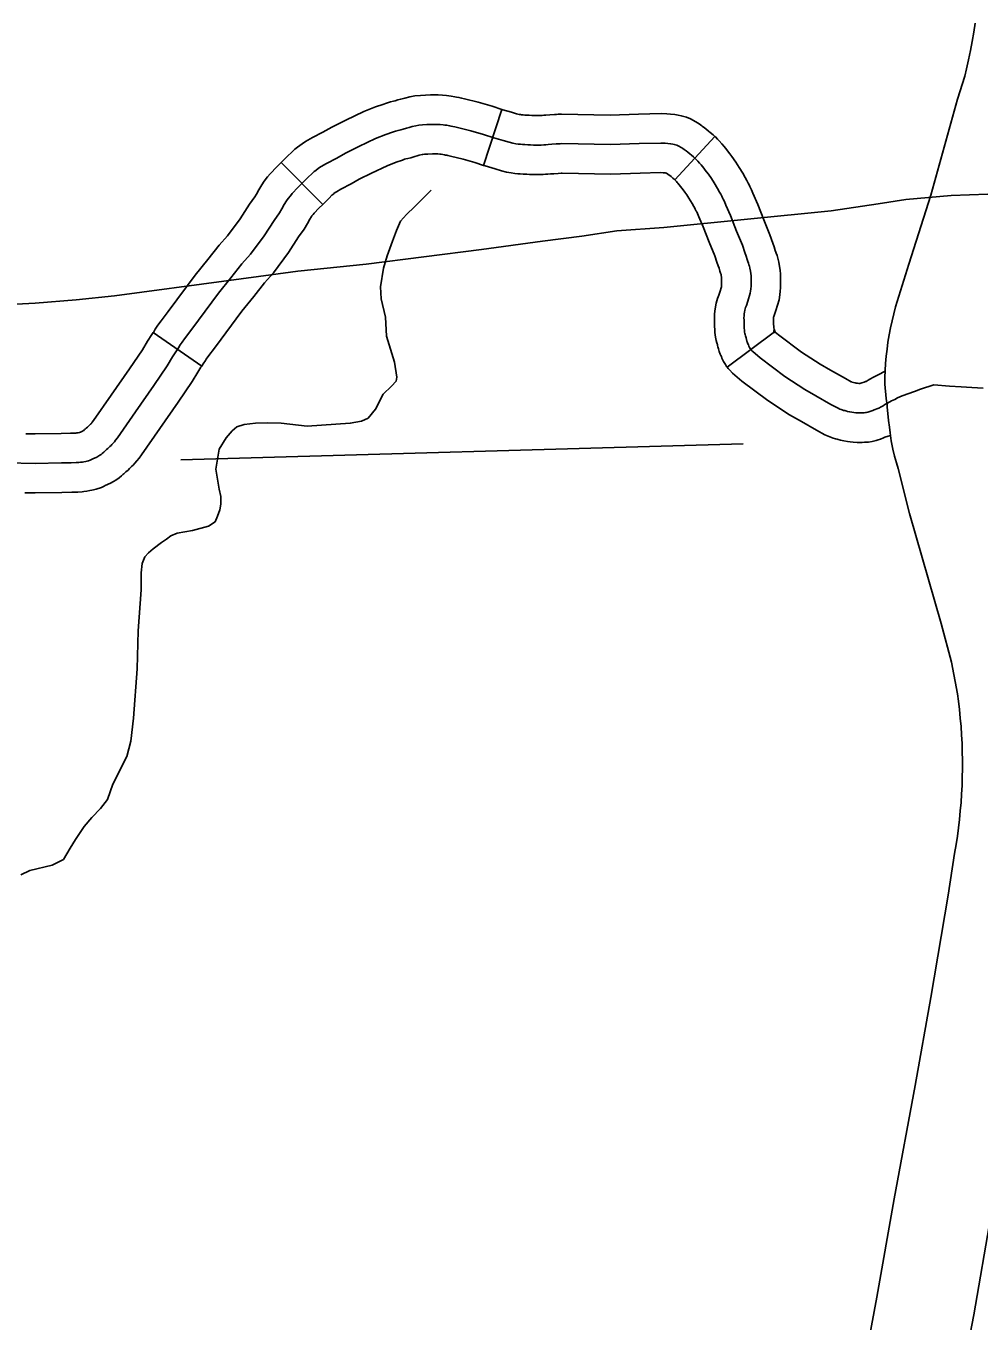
# Model space of a CAD drawing. Extents: x 1720274 to 1751788, y 372074 to 391887.
# Drawn here: x 1731226 to 1731609, y 374885 to 375405 of the extents above; entities that cross this region are included whole.
import ezdxf

# ---------------------------------------------------------------- set-up
doc = ezdxf.new("R2010")
doc.units = 0
for name, color, linetype in [('Level 10', 7, 'Continuous'), ('Level 32', 7, 'Continuous'), ('Level 35', 7, 'Continuous'), ('Level 5', 7, 'Continuous')]:
    doc.layers.add(name, color=color, linetype=linetype)

msp = doc.modelspace()

# ---------------------------------------------------------------- linework, layer by layer
at = {"layer": 'Level 10'}
for points in [[(1731607.19, 375406.16), (1731606.62, 375402.46), (1731605.99, 375398.76), (1731605.32, 375395.07), (1731604.58, 375391.39), (1731603.8, 375387.72), (1731603.13, 375384.77), (1731600.14, 375375.51), (1731589.35, 375337), (1731580.52, 375309.33), (1731575.27, 375292.18), (1731574.5, 375289.33), (1731573.82, 375286.53), (1731573.21, 375283.72), (1731572.67, 375280.89), (1731572.2, 375278.05), (1731571.81, 375275.2), (1731571.48, 375272.34), (1731571.23, 375269.48), (1731571.05, 375266.61), (1731570.94, 375263.73), (1731570.91, 375261.1)], [(1731570.91, 375261.1), (1731571.45, 375255.35), (1731571.85, 375252.66), (1731571.92, 375251.88), (1731572.15, 375249.29), (1731572.38, 375246.51), (1731572.76, 375243.89), (1731573.03, 375241.51), (1731573.46, 375238.36), (1731574.18, 375235.03), (1731574.86, 375232.23), (1731575.61, 375229.46), (1731576.25, 375227.3), (1731580.89, 375209.12), (1731593.52, 375165), (1731597.75, 375149.53), (1731600.12, 375136.82), (1731600.53, 375133.8), (1731600.92, 375130.42), (1731601.26, 375127.04), (1731601.54, 375123.65), (1731601.77, 375120.26), (1731601.94, 375116.87), (1731602.05, 375113.47), (1731602.11, 375110.07), (1731602.11, 375106.68), (1731602.05, 375103.28), (1731601.94, 375099.88), (1731601.77, 375096.49), (1731601.54, 375093.1), (1731601.26, 375089.71), (1731600.93, 375086.33), (1731600.53, 375082.95), (1731600.08, 375079.59), (1731599.58, 375076.23), (1731598.97, 375072.62), (1731596.33, 375055.86), (1731589.37, 375014.8), (1731583.06, 374979.42), (1731574.68, 374933.9), (1731567.79, 374894.49), (1731562.75, 374867.85)], [(1731612.63, 374670.13), (1731603.84, 374752.04), (1731600.4, 374784.4), (1731598.63, 374803.1), (1731597.71, 374816.25), (1731597.6, 374828.47), (1731597.72, 374831.34), (1731597.91, 374834.55), (1731598.16, 374837.75), (1731598.47, 374840.95), (1731598.83, 374844.14), (1731599.24, 374847.33), (1731599.71, 374850.5), (1731600.24, 374853.67), (1731600.82, 374856.83), (1731601.51, 374860.27), (1731606.65, 374887.41), (1731613.56, 374926.92)]]:
    msp.add_lwpolyline(points, dxfattribs=at)
at = {"layer": 'Level 32'}
for p, q in [((1731417.13, 375371.48), (1731409.69, 375348.98)), ((1731502.65, 375360.62), (1731486.62, 375343.16)), ((1731328.49, 375350.12), (1731345.19, 375333.3)), ((1731526.6, 375282.15), (1731507.63, 375267.94)), ((1731277.05, 375281.83), (1731296.59, 375268.41))]:
    msp.add_line(p, q, dxfattribs=at)
for points in [[(1731417.13, 375371.48), (1731413.23, 375372.77), (1731407.67, 375374.35), (1731402.13, 375375.7), (1731400.93, 375376.01), (1731399.84, 375376.25), (1731398.9, 375376.43), (1731398.18, 375376.57), (1731396.78, 375376.79), (1731395.84, 375376.92), (1731394.84, 375377.05), (1731393.22, 375377.2), (1731391.56, 375377.3), (1731389.97, 375377.3), (1731388.48, 375377.26), (1731386.51, 375377.18), (1731384.39, 375377.1), (1731382.17, 375376.89), (1731380.17, 375376.53), (1731378.17, 375376.04), (1731376.54, 375375.62), (1731375.34, 375375.24), (1731374.33, 375374.95), (1731373.66, 375374.78), (1731372.41, 375374.48), (1731370.8, 375374), (1731369.27, 375373.48), (1731366.41, 375372.44), (1731361.72, 375370.64), (1731354.46, 375367.15), (1731348.8, 375364.36), (1731345.22, 375362.35), (1731341.01, 375360.14), (1731338.3, 375358.57), (1731336.85, 375357.62), (1731335.01, 375356.32), (1731334.02, 375355.45), (1731332.72, 375354.33), (1731331.01, 375352.62), (1731328.49, 375350.12)], [(1731502.65, 375360.62), (1731501.95, 375361.26), (1731500.85, 375362.19), (1731500.11, 375362.78), (1731499.09, 375363.64), (1731498, 375364.42), (1731497.69, 375364.64), (1731497.44, 375364.83), (1731496.95, 375365.2), (1731495.92, 375365.96), (1731494.79, 375366.62), (1731494.08, 375367.02), (1731492.94, 375367.62), (1731491.22, 375368.3), (1731490.24, 375368.59), (1731489.19, 375368.91), (1731487.95, 375369.14), (1731486.62, 375369.38), (1731484.88, 375369.58), (1731483.41, 375369.69), (1731481.1, 375369.8), (1731471.95, 375369.58), (1731460.67, 375369.16), (1731441.13, 375369.57), (1731439.71, 375369.51), (1731439.1, 375369.45), (1731438.21, 375369.39), (1731436.38, 375369.28), (1731434.77, 375369.16), (1731434.02, 375369.1), (1731433.27, 375369.05), (1731432.27, 375368.99), (1731431.75, 375368.96), (1731431.39, 375368.96), (1731430.4, 375369), (1731429.11, 375369.07), (1731428.04, 375369.09), (1731427.15, 375369.14), (1731426.34, 375369.2), (1731425.66, 375369.26), (1731424.96, 375369.32), (1731424.61, 375369.37), (1731424.08, 375369.47), (1731423.01, 375369.74), (1731420.99, 375370.3), (1731417.5, 375371.35), (1731417.13, 375371.48)], [(1731507.09, 375333.06), (1731506.49, 375334.41), (1731506.05, 375335.4), (1731505.79, 375335.9), (1731505.45, 375336.63), (1731505.07, 375337.38), (1731504.56, 375338.29), (1731503.69, 375339.76), (1731502.34, 375342.03), (1731501.31, 375343.69), (1731500.06, 375345.43), (1731499.31, 375346.37), (1731498.75, 375347.12), (1731498.18, 375347.84), (1731497.65, 375348.52), (1731497.12, 375349.19), (1731496.54, 375349.92), (1731495.84, 375350.66), (1731495.26, 375351.27), (1731494.68, 375351.84), (1731494.1, 375352.38), (1731493.31, 375353.05), (1731492.59, 375353.63), (1731491.81, 375354.28), (1731491.14, 375354.76), (1731490.76, 375355.03), (1731490.36, 375355.32), (1731489.87, 375355.7), (1731489.39, 375356.05), (1731488.89, 375356.34), (1731488.41, 375356.61), (1731487.97, 375356.84), (1731487.35, 375357.09), (1731486.85, 375357.24), (1731486.37, 375357.38), (1731485.81, 375357.49), (1731484.9, 375357.65), (1731483.78, 375357.78), (1731482.68, 375357.86), (1731480.95, 375357.94), (1731472.31, 375357.74), (1731460.77, 375357.31), (1731441.25, 375357.71), (1731440.52, 375357.68), (1731440.04, 375357.64), (1731438.97, 375357.57), (1731437.21, 375357.46), (1731435.68, 375357.34), (1731434.81, 375357.27), (1731433.99, 375357.23), (1731432.96, 375357.16), (1731432.05, 375357.11), (1731431.18, 375357.11), (1731429.86, 375357.16), (1731428.65, 375357.23), (1731427.57, 375357.25), (1731426.39, 375357.32), (1731425.43, 375357.39), (1731424.6, 375357.45), (1731423.65, 375357.55), (1731422.75, 375357.66), (1731421.54, 375357.89), (1731419.99, 375358.28), (1731417.68, 375358.92), (1731413.92, 375360.06), (1731409.75, 375361.44), (1731404.64, 375362.89), (1731399.28, 375364.2), (1731398.18, 375364.48), (1731397.42, 375364.65), (1731396.69, 375364.79), (1731396.14, 375364.89), (1731395.07, 375365.07), (1731394.28, 375365.17), (1731393.52, 375365.27), (1731392.34, 375365.38), (1731391.2, 375365.45), (1731390.13, 375365.45), (1731388.86, 375365.41), (1731386.96, 375365.34), (1731385.2, 375365.27), (1731383.78, 375365.14), (1731382.61, 375364.93), (1731381.05, 375364.55), (1731379.84, 375364.24), (1731378.77, 375363.89), (1731377.43, 375363.51), (1731376.49, 375363.27), (1731375.46, 375363.03), (1731374.42, 375362.72), (1731373.21, 375362.3), (1731370.56, 375361.33), (1731366.41, 375359.75), (1731359.65, 375356.5), (1731354.33, 375353.87), (1731350.88, 375351.94), (1731346.73, 375349.76), (1731344.52, 375348.48), (1731343.52, 375347.82), (1731342.35, 375346.99), (1731341.79, 375346.51)], [(1731527.02, 375281.58), (1731526.91, 375281.83), (1731526.91, 375281.83), (1731526.88, 375281.98), (1731526.66, 375282.79), (1731526.55, 375283.21), (1731526.4, 375283.75), (1731526.31, 375284.07), (1731526.3, 375284.25), (1731526.26, 375285.17), (1731526.24, 375285.83), (1731526.24, 375286.23), (1731526.24, 375287.18), (1731526.23, 375287.61), (1731526.25, 375288.1), (1731526.25, 375288.1), (1731526.29, 375288.24), (1731526.44, 375288.65), (1731527.18, 375290.74), (1731528.44, 375294.96), (1731528.77, 375296.94), (1731528.92, 375298.46), (1731529.02, 375299.87), (1731529.05, 375300.84), (1731529.09, 375301.73), (1731529.06, 375304.01), (1731529.02, 375305.36), (1731528.85, 375306.96), (1731528.65, 375308.36), (1731528.37, 375310.06), (1731527.98, 375311.67), (1731527.63, 375312.74), (1731527.31, 375313.71), (1731527.14, 375314.16), (1731526.95, 375314.8), (1731526.47, 375316.24), (1731525.95, 375317.77), (1731524.8, 375321.13), (1731522.31, 375327.07), (1731519.87, 375333.3), (1731517.95, 375337.79), (1731517.33, 375339.2), (1731516.74, 375340.53), (1731516.41, 375341.16), (1731516.09, 375341.85), (1731515.52, 375342.96), (1731514.85, 375344.17), (1731513.89, 375345.8), (1731512.47, 375348.19), (1731511.15, 375350.3), (1731509.5, 375352.59), (1731508.71, 375353.59), (1731508.15, 375354.35), (1731507.46, 375355.2), (1731506.97, 375355.83), (1731506.4, 375356.55), (1731505.51, 375357.67), (1731504.44, 375358.81), (1731503.73, 375359.56), (1731502.88, 375360.4), (1731502.65, 375360.62)], [(1731328.49, 375350.12), (1731326.71, 375348.35), (1731324.08, 375345.6), (1731323.04, 375344.36), (1731321.66, 375342.67), (1731320.71, 375341.19), (1731319.45, 375339.21), (1731318.51, 375337.43), (1731317.87, 375336.4), (1731315.81, 375333.44), (1731311.98, 375327.51), (1731306.89, 375320.73), (1731303.61, 375316.96), (1731299.02, 375311.19), (1731293.99, 375304.95), (1731283.12, 375290.3), (1731280.27, 375286.53), (1731278.95, 375284.83), (1731277.92, 375283.21), (1731277.3, 375282.19), (1731277.05, 375281.83)], [(1731409.69, 375348.98), (1731406.26, 375350.11), (1731401.6, 375351.43), (1731396.43, 375352.7), (1731395.43, 375352.95), (1731395, 375353.05), (1731394.49, 375353.15), (1731394.1, 375353.22), (1731393.36, 375353.34), (1731392.71, 375353.42), (1731392.19, 375353.49), (1731391.46, 375353.56), (1731390.84, 375353.6), (1731390.29, 375353.6), (1731389.23, 375353.57), (1731387.41, 375353.5), (1731386, 375353.45), (1731385.39, 375353.39), (1731385.05, 375353.33), (1731383.94, 375353.05), (1731383.14, 375352.85), (1731382.21, 375352.55), (1731380.53, 375352.07), (1731379.33, 375351.76), (1731378.51, 375351.57), (1731378.05, 375351.43), (1731377.16, 375351.13), (1731374.7, 375350.23), (1731371.11, 375348.85), (1731364.83, 375345.84), (1731359.85, 375343.38), (1731356.53, 375341.52), (1731352.46, 375339.38), (1731350.74, 375338.39), (1731350.19, 375338.03), (1731349.69, 375337.67), (1731349.57, 375337.57), (1731348.87, 375336.96), (1731347.74, 375335.84), (1731345.19, 375333.3)], [(1731341.79, 375346.51), (1731340.79, 375345.65), (1731339.38, 375344.23), (1731335.17, 375340.05), (1731332.92, 375337.7), (1731332.18, 375336.81), (1731331.25, 375335.68), (1731330.69, 375334.81), (1731329.71, 375333.26), (1731328.79, 375331.52), (1731327.76, 375329.87), (1731325.66, 375326.84), (1731321.71, 375320.73), (1731316.11, 375313.28), (1731312.72, 375309.38), (1731308.26, 375303.78), (1731303.36, 375297.7), (1731292.61, 375283.21), (1731289.68, 375279.33), (1731288.66, 375278.01), (1731287.98, 375276.94), (1731287.24, 375275.74), (1731286.39, 375274.5), (1731284.89, 375272.14), (1731282.76, 375268.54), (1731277.3, 375260.6), (1731269.96, 375250), (1731262.76, 375239.62), (1731262.01, 375238.6), (1731261.49, 375237.95), (1731260.92, 375237.3), (1731260.52, 375236.88), (1731260.16, 375236.51), (1731259.71, 375236.09), (1731259.24, 375235.62), (1731258.93, 375235.31), (1731258.38, 375234.84), (1731257.99, 375234.5), (1731257.52, 375234.08), (1731257.21, 375233.82), (1731256.63, 375233.32), (1731256.13, 375232.9), (1731255.69, 375232.59), (1731255.19, 375232.3), (1731254.44, 375231.86), (1731252.87, 375231.12), (1731252.24, 375230.84), (1731251.72, 375230.58), (1731251.04, 375230.34), (1731250.54, 375230.24), (1731249.97, 375230.11), (1731249.29, 375229.97), (1731248.64, 375229.84), (1731247.83, 375229.77), (1731247.25, 375229.69), (1731246.21, 375229.61), (1731244.12, 375229.53), (1731240.28, 375229.5), (1731229.7, 375229.29), (1731218.33, 375229.48)], [(1731486.62, 375343.16), (1731486.26, 375343.49), (1731485.77, 375343.91), (1731485.06, 375344.48), (1731484.53, 375344.92), (1731484.28, 375345.1), (1731483.83, 375345.42), (1731483.29, 375345.82), (1731483.15, 375345.92), (1731482.68, 375345.98), (1731481.94, 375346.03), (1731480.81, 375346.09), (1731472.68, 375345.89), (1731460.87, 375345.45), (1731441.38, 375345.86), (1731441.33, 375345.86), (1731440.98, 375345.82), (1731439.73, 375345.74), (1731438.03, 375345.63), (1731436.59, 375345.53), (1731435.61, 375345.45), (1731434.71, 375345.4), (1731433.65, 375345.33), (1731432.34, 375345.26), (1731430.98, 375345.26), (1731429.32, 375345.32), (1731428.19, 375345.38), (1731427.1, 375345.41), (1731425.62, 375345.49), (1731424.51, 375345.57), (1731423.55, 375345.65), (1731422.33, 375345.77), (1731420.9, 375345.95), (1731419, 375346.31), (1731416.97, 375346.82), (1731414.38, 375347.54), (1731410.35, 375348.76), (1731409.69, 375348.97)], [(1731507.62, 375267.95), (1731507.38, 375268.27), (1731506.91, 375268.98), (1731506.18, 375270.16), (1731505.53, 375271.57), (1731505.27, 375272.17), (1731505.05, 375272.68), (1731504.84, 375273.21), (1731504.43, 375274.17), (1731504.1, 375275.35), (1731503.93, 375276.06), (1731503.76, 375276.69), (1731503.68, 375276.99), (1731503.59, 375277.33), (1731503.47, 375277.72), (1731503.19, 375278.66), (1731502.92, 375280.01), (1731502.79, 375280.95), (1731502.7, 375281.92), (1731502.63, 375283), (1731502.57, 375284.35), (1731502.54, 375285.52), (1731502.54, 375286.23), (1731502.54, 375286.77), (1731502.51, 375287.74), (1731502.58, 375289.25), (1731502.62, 375290.37), (1731502.86, 375292.11), (1731503.21, 375293.67), (1731503.7, 375295.55), (1731504.22, 375296.88), (1731504.64, 375298.07), (1731505.28, 375300.23), (1731505.31, 375300.48), (1731505.35, 375301.09), (1731505.37, 375301.66), (1731505.38, 375302.03), (1731505.36, 375303.51), (1731505.35, 375303.8), (1731505.33, 375304.08), (1731505.24, 375304.7), (1731505.14, 375305.27), (1731505.1, 375305.39), (1731504.99, 375305.72), (1731504.68, 375306.52), (1731504.34, 375307.67), (1731504, 375308.69), (1731503.51, 375310.15), (1731502.63, 375312.72), (1731500.35, 375318.16), (1731497.93, 375324.33), (1731496.23, 375328.32), (1731495.65, 375329.62), (1731495.37, 375330.27), (1731495.16, 375330.65), (1731494.81, 375331.41), (1731494.61, 375331.79), (1731494.27, 375332.42), (1731493.5, 375333.72), (1731492.22, 375335.87), (1731491.46, 375337.09), (1731490.61, 375338.27), (1731489.91, 375339.16), (1731489.36, 375339.89), (1731488.89, 375340.48), (1731488.32, 375341.2), (1731487.83, 375341.83), (1731487.57, 375342.16), (1731487.23, 375342.52), (1731486.79, 375342.98), (1731486.48, 375343.29), (1731486.62, 375343.16)], [(1731214.3, 375292.88), (1731229.67, 375293.66), (1731246.18, 375295.02), (1731261.6, 375296.64), (1731307.47, 375302.8), (1731324.37, 375305.06), (1731335.17, 375306.52), (1731362.62, 375309.35), (1731408.98, 375315.22), (1731433.51, 375318.6), (1731449.2, 375320.57), (1731463.32, 375322.63), (1731482.22, 375324.08), (1731549.32, 375330.77), (1731568.28, 375333.48), (1731579.43, 375335.29), (1731597.61, 375336.83), (1731612.25, 375337.38)], [(1731345.19, 375333.3), (1731343.63, 375331.75), (1731341.76, 375329.8), (1731341.31, 375329.26), (1731340.85, 375328.69), (1731340.67, 375328.42), (1731339.97, 375327.32), (1731339.07, 375325.6), (1731337.66, 375323.35), (1731335.5, 375320.25), (1731331.43, 375313.95), (1731325.34, 375305.83), (1731321.84, 375301.8), (1731317.51, 375296.36), (1731312.73, 375290.45), (1731302.1, 375276.11), (1731299.09, 375272.12), (1731298.36, 375271.19), (1731298.04, 375270.67), (1731297.19, 375269.29), (1731296.59, 375268.41)], [(1731590.65, 375260.85), (1731585.32, 375259.17), (1731582.91, 375258.23), (1731577.92, 375256.41), (1731576.09, 375255.57), (1731574.95, 375255.02), (1731573.62, 375254.37), (1731572.06, 375253.53), (1731570.93, 375252.89), (1731570.26, 375252.48), (1731569.5, 375252.05), (1731568.54, 375251.54), (1731567.68, 375251.17), (1731567.06, 375250.95), (1731566.6, 375250.79), (1731566.09, 375250.6), (1731565.66, 375250.41), (1731565.29, 375250.25), (1731564.91, 375250.14), (1731564.48, 375250.01), (1731564.1, 375249.88), (1731563.62, 375249.77), (1731563.11, 375249.69), (1731562.6, 375249.66), (1731562.06, 375249.63), (1731561.36, 375249.58), (1731560.82, 375249.58), (1731560.18, 375249.58), (1731559.35, 375249.63), (1731558.49, 375249.74), (1731557.63, 375249.85), (1731556.82, 375249.98), (1731556.01, 375250.17), (1731555.29, 375250.36), (1731554.81, 375250.49), (1731554.38, 375250.6), (1731553.78, 375250.79), (1731553.43, 375250.9), (1731552.82, 375251.14), (1731552.17, 375251.43), (1731549.3, 375252.99), (1731543.28, 375256.46), (1731538.82, 375258.97), (1731530.71, 375264.23), (1731520.86, 375271.65), (1731517.86, 375274.17), (1731517.52, 375274.53), (1731517.28, 375274.82), (1731517.06, 375275.11), (1731516.87, 375275.4), (1731516.63, 375275.79), (1731516.37, 375276.37), (1731516.15, 375276.87), (1731515.98, 375277.26), (1731515.79, 375277.74), (1731515.64, 375278.08), (1731515.57, 375278.34), (1731515.4, 375279.02), (1731515.21, 375279.74), (1731515.11, 375280.1), (1731514.99, 375280.54), (1731514.85, 375281.04), (1731514.7, 375281.53), (1731514.61, 375282.01), (1731514.56, 375282.35), (1731514.51, 375282.85), (1731514.46, 375283.62), (1731514.41, 375284.76), (1731514.39, 375285.67), (1731514.39, 375286.23), (1731514.39, 375286.98), (1731514.37, 375287.68), (1731514.41, 375288.74), (1731514.44, 375289.32), (1731514.54, 375290.01), (1731514.73, 375290.88), (1731514.99, 375291.9), (1731515.33, 375292.76), (1731515.91, 375294.4), (1731516.87, 375297.63), (1731517.02, 375298.5), (1731517.11, 375299.47), (1731517.19, 375300.48), (1731517.21, 375301.25), (1731517.23, 375301.88), (1731517.21, 375303.76), (1731517.19, 375304.58), (1731517.09, 375305.52), (1731516.94, 375306.53), (1731516.75, 375307.67), (1731516.56, 375308.46), (1731516.37, 375309.07), (1731516.15, 375309.72), (1731515.91, 375310.34), (1731515.64, 375311.24), (1731515.23, 375312.47), (1731514.73, 375313.96), (1731513.72, 375316.93), (1731511.33, 375322.62), (1731508.9, 375328.81), (1731507.09, 375333.06)], [(1731571.04, 375266.3), (1731568.21, 375264.91), (1731566.32, 375263.9), (1731564.94, 375263.11), (1731564.26, 375262.71), (1731563.79, 375262.44), (1731563.39, 375262.22), (1731563.35, 375262.21), (1731563.14, 375262.13), (1731562.58, 375261.94), (1731561.66, 375261.6), (1731561.35, 375261.46), (1731561.31, 375261.46), (1731560.91, 375261.43), (1731560.82, 375261.43), (1731560.56, 375261.43), (1731560.46, 375261.44), (1731559.96, 375261.5), (1731559.34, 375261.58), (1731559.14, 375261.61), (1731558.85, 375261.68), (1731558.36, 375261.8), (1731557.83, 375261.95), (1731557.62, 375262.01), (1731557.43, 375262.07), (1731555.08, 375263.34), (1731549.13, 375266.77), (1731544.95, 375269.11), (1731537.52, 375273.94), (1731528.24, 375280.93), (1731526.28, 375282.58), (1731526.6, 375282.15)], [(1731277.05, 375281.83), (1731276.51, 375281.05), (1731274.79, 375278.35), (1731272.76, 375274.92), (1731267.55, 375267.33), (1731260.22, 375256.75), (1731253.11, 375246.5), (1731252.6, 375245.81), (1731252.41, 375245.56), (1731252.14, 375245.26), (1731252.01, 375245.12), (1731251.9, 375245.01), (1731251.46, 375244.59), (1731250.87, 375244.01), (1731250.64, 375243.81), (1731250.17, 375243.4), (1731249.78, 375243.06), (1731249.54, 375242.85), (1731249.06, 375242.44), (1731248.92, 375242.36), (1731247.89, 375241.88), (1731247.49, 375241.7), (1731247.01, 375241.6), (1731246.9, 375241.58), (1731246.45, 375241.54), (1731246.01, 375241.48), (1731245.54, 375241.44), (1731243.86, 375241.38), (1731240.12, 375241.35), (1731229.68, 375241.15), (1731225.96, 375241.21)], [(1731296.59, 375268.41), (1731296.27, 375267.96), (1731294.98, 375265.93), (1731292.75, 375262.16), (1731287.06, 375253.87), (1731279.69, 375243.25), (1731272.41, 375232.74), (1731271.42, 375231.4), (1731270.57, 375230.33), (1731269.69, 375229.33), (1731269.04, 375228.64), (1731268.41, 375228.01), (1731267.97, 375227.59), (1731267.63, 375227.25), (1731266.99, 375226.61), (1731266.12, 375225.86), (1731265.81, 375225.59), (1731265.25, 375225.1), (1731264.88, 375224.78), (1731264.32, 375224.31), (1731263.38, 375223.52), (1731262.09, 375222.6), (1731261.16, 375222.06), (1731259.95, 375221.36), (1731257.85, 375220.37), (1731257.37, 375220.15), (1731256.33, 375219.63), (1731254.21, 375218.9), (1731253.08, 375218.66), (1731252.4, 375218.51), (1731251.57, 375218.35), (1731250.38, 375218.11), (1731249.2, 375217.99), (1731248.5, 375217.9), (1731246.87, 375217.78), (1731244.38, 375217.68), (1731240.44, 375217.65), (1731229.72, 375217.44), (1731225.58, 375217.51)], [(1731573.16, 375240.53), (1731570.98, 375239.77), (1731570.62, 375239.64), (1731570.52, 375239.61), (1731570.37, 375239.54), (1731569.26, 375239.06), (1731568.31, 375238.79), (1731568.24, 375238.77), (1731567.4, 375238.47), (1731565.83, 375238.12), (1731564.35, 375237.89), (1731563.21, 375237.83), (1731562.81, 375237.81), (1731561.82, 375237.73), (1731560.82, 375237.73), (1731559.8, 375237.73), (1731558.23, 375237.83), (1731557.02, 375237.98), (1731555.92, 375238.12), (1731554.5, 375238.36), (1731553.18, 375238.66), (1731552.21, 375238.91), (1731551.78, 375239.04), (1731551.13, 375239.2), (1731550.24, 375239.48), (1731549.53, 375239.7), (1731548.18, 375240.23), (1731546.87, 375240.83), (1731543.51, 375242.65), (1731537.42, 375246.16), (1731532.68, 375248.82), (1731523.91, 375254.52), (1731513.48, 375262.37), (1731509.69, 375265.56), (1731508.63, 375266.69), (1731507.98, 375267.47), (1731507.63, 375267.94)], [(1731610.45, 375259.54), (1731605.88, 375259.79), (1731601.58, 375260.11), (1731596.97, 375260.26), (1731590.65, 375260.85)]]:
    msp.add_lwpolyline(points, dxfattribs=at)
at = {"layer": 'Level 35'}
for points in [[(1731388.76, 375339), (1731382.03, 375332.27), (1731378.8, 375329.3), (1731376.38, 375326.61), (1731374.76, 375322.84), (1731373.15, 375318.53), (1731370.99, 375312.6), (1731369.65, 375307.75), (1731368.36, 375300.17), (1731368.59, 375295.43), (1731370.39, 375287.99), (1731370.84, 375280.33), (1731373.99, 375269.96), (1731374.89, 375263.88), (1731374.67, 375262.3), (1731372.86, 375260.27), (1731369.49, 375257.11), (1731366.33, 375251.03), (1731363.41, 375247.42), (1731360.7, 375246.29), (1731356.2, 375245.39), (1731338.86, 375244.27), (1731328.5, 375245.39), (1731323.09, 375245.62), (1731318.14, 375245.39), (1731313.63, 375244.94), (1731310.7, 375244.04), (1731308.8, 375242.35), (1731306.44, 375239.5), (1731303.6, 375235.08), (1731302.18, 375227.02), (1731303.6, 375218.97), (1731304.23, 375215.97), (1731304.23, 375212.97), (1731303.91, 375210.6), (1731302.96, 375208.07), (1731302.02, 375205.86), (1731299.33, 375204.12), (1731292.86, 375202.38), (1731286.71, 375201.28), (1731284.18, 375200.17), (1731282.45, 375198.91), (1731280.39, 375197.49), (1731277.08, 375194.96), (1731275.19, 375193.38), (1731273.77, 375191.8), (1731272.66, 375189.11), (1731272.19, 375185.32), (1731272.19, 375178.53), (1731271.08, 375162.1), (1731270.61, 375146.78), (1731269.19, 375127.04), (1731268.08, 375117.72), (1731266.51, 375111.56), (1731260.82, 375100.5), (1731258.77, 375094.34), (1731255.93, 375090.7), (1731252.46, 375087.07), (1731249.3, 375083.44), (1731245.83, 375078.23), (1731243.78, 375074.75), (1731241.09, 375070.17)], [(1731223.86, 375064.05), (1731227.58, 375065.82), (1731236.45, 375067.95), (1731241.09, 375070.17)]]:
    msp.add_lwpolyline(points, dxfattribs=at)
at = {"layer": 'Level 5'}
msp.add_lwpolyline([(1731288.12, 375230.67), (1731514.07, 375237.18)], dxfattribs=at)

doc.saveas('drawing.dxf')
